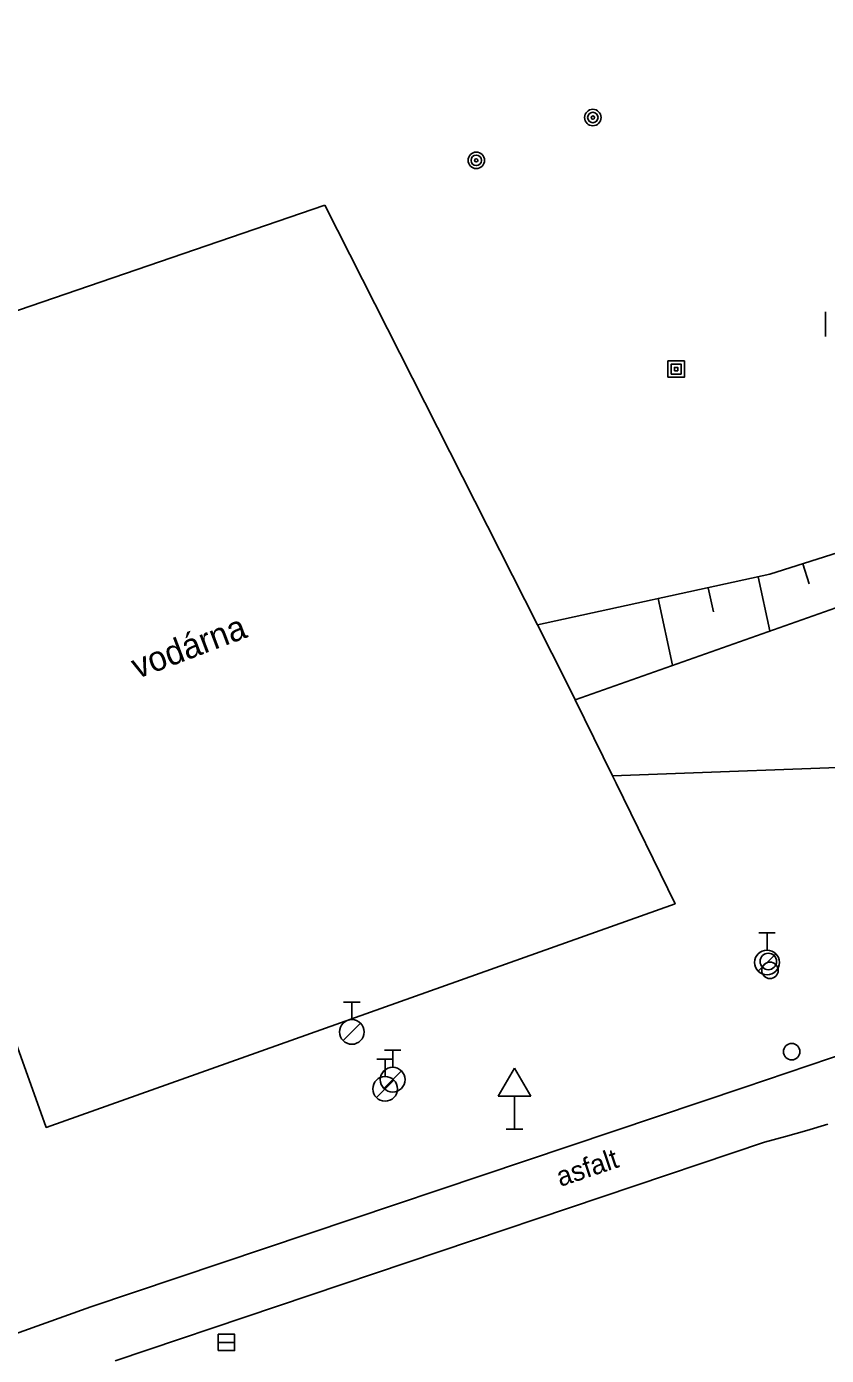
# Model space of a CAD drawing. Extents: x -493753 to -49290, y -1127285 to -112654.
# Drawn here: x -493575.92 to -493551.62, y -1126787.75 to -1126747.39 of the extents above; entities that cross this region are included whole.
import ezdxf

# ---------------------------------------------------------------- set-up
doc = ezdxf.new("R2010")
doc.units = 0
for name, color, linetype in [('Vrstva 10', 7, 'Continuous'), ('Vrstva 11', 7, 'Continuous'), ('Vrstva 14', 7, 'Continuous'), ('Vrstva 15', 7, 'Continuous'), ('Vrstva 25', 7, 'Continuous'), ('Vrstva 27', 7, 'Continuous'), ('Vrstva 28', 7, 'Continuous'), ('Vrstva 31', 7, 'Continuous'), ('Vrstva 34', 7, 'Continuous'), ('Vrstva 36', 7, 'Continuous'), ('Vrstva 40', 7, 'Continuous'), ('Vrstva 42', 7, 'Continuous'), ('Vrstva 7', 7, 'Continuous'), ('Vrstva 8', 7, 'Continuous')]:
    doc.layers.add(name, color=color, linetype=linetype)

msp = doc.modelspace()

# ---------------------------------------------------------------- linework, layer by layer
at = {"layer": 'Vrstva 10'}
for p, q in [((-493554.13, -1126779.61), (-493550.84, -1126778.49)), ((-493573.97, -1126786.27), (-493554.13, -1126779.61)), ((-493552.87, -1126781.1), (-493552.22, -1126780.91)), ((-493552.22, -1126780.91), (-493551.58, -1126780.72)), ((-493553.51, -1126781.27), (-493573.23, -1126787.91)), ((-493553.51, -1126781.27), (-493552.87, -1126781.1)), ((-493586.63, -1126790.78), (-493573.97, -1126786.27))]:
    msp.add_line(p, q, dxfattribs=at)
at = {"layer": 'Vrstva 11'}
for points in [[(-493538.35, -1126759.3), (-493542.56, -1126761.94), (-493559.26, -1126767.83)], [(-493558.12, -1126770.14), (-493549.37, -1126769.82), (-493543.63, -1126765.56), (-493539.14, -1126764.34)]]:
    msp.add_lwpolyline(points, dxfattribs=at)
at = {"layer": 'Vrstva 14'}
msp.add_lwpolyline([(-493560.4, -1126765.56), (-493553.34, -1126764.02), (-493544.82, -1126761.32), (-493545.87, -1126753.49), (-493548.1, -1126739.86)], dxfattribs=at)
at = {"layer": 'Vrstva 15'}
for p, q in [((-493552.15, -1126764.31), (-493552.34, -1126763.7)), ((-493555.06, -1126765.16), (-493555.22, -1126764.43)), ((-493553.34, -1126765.74), (-493553.7, -1126764.1)), ((-493556.3, -1126766.78), (-493556.74, -1126764.76))]:
    msp.add_line(p, q, dxfattribs=at)
at = {"layer": 'Vrstva 25'}
for points in [[(-493556.44, -1126758.04), (-493555.94, -1126758.04), (-493555.94, -1126757.54), (-493556.44, -1126757.54)], [(-493556.34, -1126757.94), (-493556.04, -1126757.94), (-493556.04, -1126757.64), (-493556.34, -1126757.64)], [(-493556.24, -1126757.84), (-493556.14, -1126757.84), (-493556.14, -1126757.74), (-493556.24, -1126757.74)]]:
    msp.add_lwpolyline(points, close=True, dxfattribs=at)
for centre, radius in [((-493558.72, -1126750.15), 0.25), ((-493558.72, -1126750.15), 0.158), ((-493558.72, -1126750.15), 0.05), ((-493562.26, -1126751.45), 0.25), ((-493562.26, -1126751.45), 0.158), ((-493562.26, -1126751.45), 0.05)]:
    msp.add_circle(centre, radius, dxfattribs=at)
at = {"layer": 'Vrstva 27'}
msp.add_line((-493570.1, -1126787.35), (-493569.6, -1126787.35), dxfattribs=at)
msp.add_lwpolyline([(-493570.1, -1126787.6), (-493569.6, -1126787.6), (-493569.6, -1126787.1), (-493570.1, -1126787.1)], close=True, dxfattribs=at)
at = {"layer": 'Vrstva 28'}
for p, q in [((-493553.68, -1126774.91), (-493553.18, -1126774.91)), ((-493553.43, -1126775.435), (-493553.43, -1126774.91)), ((-493553.695, -1126776.075), (-493553.165, -1126775.545)), ((-493566.29, -1126777.02), (-493565.79, -1126777.02)), ((-493566.04, -1126777.545), (-493566.04, -1126777.02)), ((-493566.305, -1126778.185), (-493565.775, -1126777.655)), ((-493565.05, -1126778.47), (-493564.55, -1126778.47)), ((-493564.8, -1126778.995), (-493564.8, -1126778.47)), ((-493565.28, -1126778.75), (-493564.78, -1126778.75)), ((-493565.03, -1126779.275), (-493565.03, -1126778.75)), ((-493565.295, -1126779.915), (-493564.765, -1126779.385)), ((-493565.065, -1126779.635), (-493564.535, -1126779.105))]:
    msp.add_line(p, q, dxfattribs=at)
for centre, radius in [((-493553.43, -1126775.81), 0.375), ((-493566.04, -1126777.92), 0.375), ((-493552.68, -1126778.52), 0.25), ((-493564.8, -1126779.37), 0.375), ((-493565.03, -1126779.65), 0.375)]:
    msp.add_circle(centre, radius, dxfattribs=at)
at = {"layer": 'Vrstva 31'}
for centre in [(-493553.39, -1126775.78), (-493553.34, -1126776.05)]:
    msp.add_circle(centre, 0.25, dxfattribs=at)
at = {"layer": 'Vrstva 34'}
for p, q in [((-493561.6, -1126779.87), (-493561.1, -1126779.02)), ((-493561.1, -1126779.02), (-493560.6, -1126779.87)), ((-493561.6, -1126779.87), (-493560.6, -1126779.87)), ((-493561.1, -1126780.87), (-493561.1, -1126779.87)), ((-493561.35, -1126780.87), (-493560.85, -1126780.87))]:
    msp.add_line(p, q, dxfattribs=at)
at = {"layer": 'Vrstva 36'}
msp.add_line((-493551.65, -1126756.8), (-493551.65, -1126756.05), dxfattribs=at)
at = {"layer": 'Vrstva 7'}
for points in [[(-493558.01, -1126770.37), (-493556.22, -1126774.03), (-493575.32, -1126780.82), (-493583.32, -1126758.45), (-493566.86, -1126752.81)], [(-493566.86, -1126752.81), (-493560.4, -1126765.56), (-493559.53, -1126767.28)]]:
    msp.add_lwpolyline(points, dxfattribs=at)
at = {"layer": 'Vrstva 8'}
msp.add_lwpolyline([(-493558.01, -1126770.37), (-493558.12, -1126770.14), (-493559.26, -1126767.83), (-493559.53, -1126767.28)], dxfattribs=at)

# ---------------------------------------------------------------- texts
at = {"layer": 'Vrstva 40'}
msp.add_text('asfalt', height=0.6, rotation=18.6673, dxfattribs=at).set_placement((-493559.707, -1126782.63))
at = {"layer": 'Vrstva 42'}
msp.add_text('vodárna', height=0.75, rotation=20.7542, dxfattribs=at).set_placement((-493572.561, -1126767.206))

doc.saveas('drawing.dxf')
